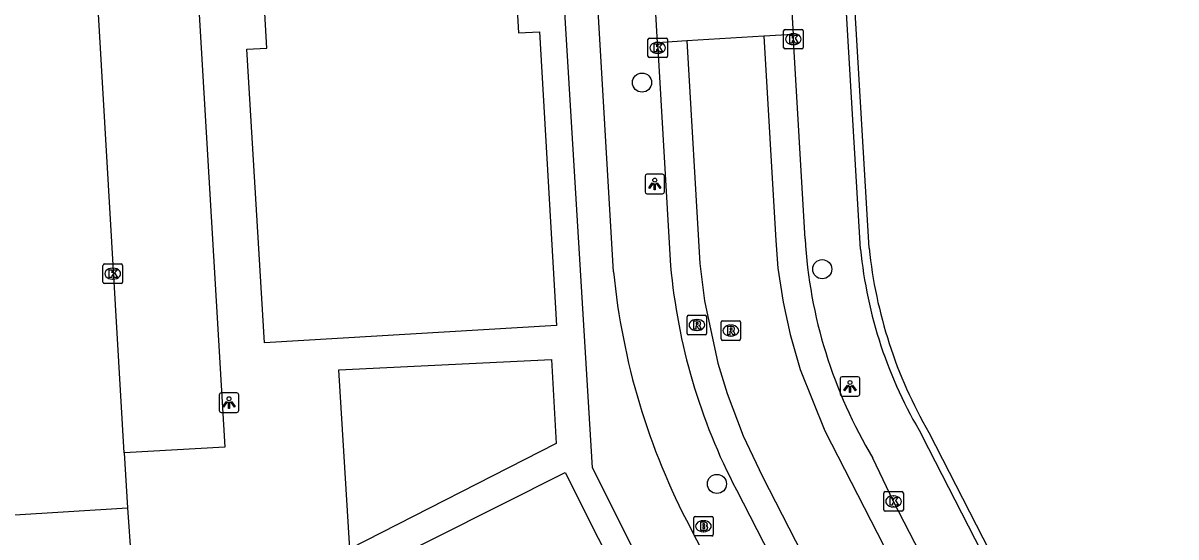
# Model space of a CAD drawing. Extents: x 158461 to 159795, y 387220 to 388672.
# Drawn here: x 159036.6 to 159095.6, y 387648.6 to 387674.9 of the extents above; entities that cross this region are included whole.
import ezdxf

# ---------------------------------------------------------------- set-up
doc = ezdxf.new("R2010")
doc.units = 0
for name, color, linetype in [('IMGEO_Boom', 7, 'Continuous'), ('IMGEO_Brandkraan', 7, 'Continuous'), ('IMGEO_Hek', 7, 'Continuous'), ('IMGEO_Kolk', 7, 'Continuous'), ('IMGEO_Lichtpunt', 7, 'Continuous'), ('IMGEO_Pand', 7, 'Continuous'), ('IMGEO_Rijbaan_lokaal_gesloten', 7, 'Continuous'), ('IMGEO_Rijbaan_lokaal_open', 7, 'Continuous'), ('IMGEO_Rioolput', 7, 'Continuous'), ('IMGEO_Voetpad_open', 7, 'Continuous')]:
    doc.layers.add(name, color=color, linetype=linetype)

msp = doc.modelspace()

# ---------------------------------------------------------------- linework, layer by layer
at = {"layer": 'IMGEO_Boom'}
for centre in [(159068.306, 387671.844), (159077.529, 387662.301), (159072.139, 387651.322)]:
    msp.add_circle(centre, 0.489, dxfattribs=at)
at = {"layer": 'IMGEO_Brandkraan'}
for p, q in [((159070.951, 387648.733), (159070.951, 387649.585)), ((159071.026, 387649.659), (159071.878, 387649.659)), ((159071.439, 387649.439), (159071.464, 387649.439)), ((159071.952, 387649.585), (159071.952, 387648.733)), ((159071.878, 387648.659), (159071.026, 387648.659)), ((159071.462, 387648.879), (159071.437, 387648.879))]:
    msp.add_line(p, q, dxfattribs=at)
for points in [[(159070.951, 387648.733), (159070.951, 387649.585)], [(159071.026, 387649.659), (159071.878, 387649.659)], [(159071.299, 387649.359), (159071.299, 387648.959), (159071.512, 387648.959)], [(159071.53, 387649.359), (159071.299, 387649.359)], [(159071.478, 387649.278), (159071.424, 387649.278), (159071.424, 387649.202)], [(159071.952, 387649.585), (159071.952, 387648.733)], [(159071.878, 387648.659), (159071.026, 387648.659)], [(159071.424, 387649.202), (159071.477, 387649.202)], [(159071.486, 387649.126), (159071.424, 387649.126), (159071.424, 387649.045)], [(159071.424, 387649.045), (159071.486, 387649.045)]]:
    msp.add_lwpolyline(points, dxfattribs=at)
for centre, radius, start, end in [((159071.028, 387649.583), 0.0765, 91.55205, 178.44795), ((159071.028, 387649.583), 0.0765, 91.55205, 178.44795), ((159071.479, 387649.24), 0.0379, 267.82845, 90.93552), ((159071.534, 387649.214), 0.145, 59.4692, 91.53667), ((159071.559, 387649.261), 0.0922, 285.51372, 58.15012), ((159071.876, 387649.583), 0.0765, 1.55205, 88.44795), ((159071.876, 387649.583), 0.0765, 1.55205, 88.44795), ((159071.028, 387648.735), 0.0765, 181.55205, 268.44795), ((159071.028, 387648.735), 0.0765, 181.55205, 268.44795), ((159071.487, 387649.085), 0.0404, 269.87594, 90.50774), ((159071.518, 387649.21), 0.251, 268.66757, 293.53466), ((159071.564, 387649.069), 0.105, 301.31148, 78.98903), ((159071.876, 387648.735), 0.0765, 271.55205, 358.44795), ((159071.876, 387648.735), 0.0765, 271.55205, 358.44795)]:
    msp.add_arc(centre, radius, start, end, dxfattribs=at)
for centre, major_axis, ratio, start_param, end_param in [((159071.438, 387649.159), (-0.387, 0.002), 0.722429, 4.712389, 7.853982), ((159071.463, 387649.159), (-0.39, 0.002), 0.717154, 1.570796, 4.712389)]:
    msp.add_ellipse(centre, major_axis=major_axis, ratio=ratio, start_param=start_param, end_param=end_param, dxfattribs=at)
at = {"layer": 'IMGEO_Hek'}
for points in [[(159079.926, 387663.372), (159076.562, 387720.013)], [(159082.977, 387653.958), (159094.048, 387632.371)]]:
    msp.add_lwpolyline(points, dxfattribs=at)
msp.add_arc((159103.563, 387665.831), 23.764, 185.93944, 209.97473, dxfattribs=at)
at = {"layer": 'IMGEO_Kolk'}
for p, q in [((159068.609, 387673.196), (159068.609, 387674.048)), ((159068.684, 387674.122), (159069.536, 387674.122)), ((159069.61, 387674.048), (159069.61, 387673.196)), ((159075.552, 387673.638), (159075.552, 387674.49)), ((159075.627, 387674.564), (159076.479, 387674.564)), ((159076.04, 387674.344), (159076.065, 387674.344)), ((159076.553, 387674.49), (159076.553, 387673.638)), ((159069.097, 387673.902), (159069.122, 387673.902)), ((159076.479, 387673.564), (159075.627, 387673.564)), ((159076.063, 387673.784), (159076.038, 387673.784)), ((159069.536, 387673.122), (159068.684, 387673.122)), ((159069.12, 387673.342), (159069.095, 387673.342)), ((159040.723, 387661.646), (159040.723, 387662.498)), ((159040.798, 387662.572), (159041.65, 387662.572)), ((159041.211, 387662.352), (159041.236, 387662.352)), ((159041.724, 387662.498), (159041.724, 387661.646)), ((159041.234, 387661.792), (159041.209, 387661.792)), ((159041.65, 387661.572), (159040.798, 387661.572)), ((159080.678, 387650.002), (159080.678, 387650.854)), ((159080.753, 387650.928), (159081.605, 387650.928)), ((159081.166, 387650.708), (159081.191, 387650.708)), ((159081.679, 387650.854), (159081.679, 387650.002)), ((159081.605, 387649.928), (159080.753, 387649.928)), ((159081.189, 387650.148), (159081.164, 387650.148))]:
    msp.add_line(p, q, dxfattribs=at)
for points in [[(159068.609, 387673.196), (159068.609, 387674.048)], [(159068.684, 387674.122), (159069.536, 387674.122)], [(159069.61, 387674.048), (159069.61, 387673.196)], [(159075.552, 387673.638), (159075.552, 387674.49)], [(159075.627, 387674.564), (159076.479, 387674.564)], [(159075.873, 387674.264), (159075.996, 387674.264), (159075.996, 387674.113), (159076.126, 387674.264), (159076.29, 387674.264), (159076.144, 387674.113), (159076.297, 387673.864), (159076.145, 387673.864), (159076.06, 387674.028), (159075.996, 387673.961), (159075.996, 387673.864), (159075.873, 387673.864), (159075.873, 387674.264)], [(159076.553, 387674.49), (159076.553, 387673.638)], [(159068.93, 387673.822), (159069.053, 387673.822), (159069.053, 387673.671), (159069.183, 387673.822), (159069.347, 387673.822), (159069.201, 387673.671), (159069.354, 387673.422), (159069.202, 387673.422), (159069.117, 387673.586), (159069.053, 387673.519), (159069.053, 387673.422), (159068.93, 387673.422), (159068.93, 387673.822)], [(159076.479, 387673.564), (159075.627, 387673.564)], [(159069.536, 387673.122), (159068.684, 387673.122)], [(159040.723, 387661.646), (159040.723, 387662.498)], [(159040.798, 387662.572), (159041.65, 387662.572)], [(159041.044, 387662.272), (159041.167, 387662.272), (159041.167, 387662.121), (159041.297, 387662.272), (159041.461, 387662.272), (159041.315, 387662.121), (159041.468, 387661.872), (159041.316, 387661.872), (159041.231, 387662.036), (159041.167, 387661.969), (159041.167, 387661.872), (159041.044, 387661.872), (159041.044, 387662.272)], [(159041.724, 387662.498), (159041.724, 387661.646)], [(159041.65, 387661.572), (159040.798, 387661.572)], [(159080.678, 387650.002), (159080.678, 387650.854)], [(159080.753, 387650.928), (159081.605, 387650.928)], [(159080.999, 387650.628), (159081.122, 387650.628), (159081.122, 387650.477), (159081.252, 387650.628), (159081.416, 387650.628), (159081.27, 387650.477), (159081.423, 387650.228), (159081.271, 387650.228), (159081.186, 387650.392), (159081.122, 387650.325), (159081.122, 387650.228), (159080.999, 387650.228), (159080.999, 387650.628)], [(159081.679, 387650.854), (159081.679, 387650.002)], [(159081.605, 387649.928), (159080.753, 387649.928)]]:
    msp.add_lwpolyline(points, dxfattribs=at)
for centre, start, end in [((159068.686, 387674.046), 91.55205, 178.44795), ((159068.686, 387674.046), 91.55205, 178.44795), ((159069.534, 387674.046), 1.55205, 88.44795), ((159069.534, 387674.046), 1.55205, 88.44795), ((159075.629, 387674.488), 91.55205, 178.44795), ((159075.629, 387674.488), 91.55205, 178.44795), ((159076.477, 387674.488), 1.55205, 88.44795), ((159076.477, 387674.488), 1.55205, 88.44795), ((159075.629, 387673.64), 181.55205, 268.44795), ((159075.629, 387673.64), 181.55205, 268.44795), ((159076.477, 387673.64), 271.55205, 358.44795), ((159076.477, 387673.64), 271.55205, 358.44795), ((159068.686, 387673.198), 181.55205, 268.44795), ((159068.686, 387673.198), 181.55205, 268.44795), ((159069.534, 387673.198), 271.55205, 358.44795), ((159069.534, 387673.198), 271.55205, 358.44795), ((159040.8, 387662.496), 91.55205, 178.44795), ((159040.8, 387662.496), 91.55205, 178.44795), ((159041.648, 387662.496), 1.55205, 88.44795), ((159041.648, 387662.496), 1.55205, 88.44795), ((159040.8, 387661.648), 181.55205, 268.44795), ((159040.8, 387661.648), 181.55205, 268.44795), ((159041.648, 387661.648), 271.55205, 358.44795), ((159041.648, 387661.648), 271.55205, 358.44795), ((159080.755, 387650.852), 91.55205, 178.44795), ((159080.755, 387650.852), 91.55205, 178.44795), ((159081.603, 387650.852), 1.55205, 88.44795), ((159081.603, 387650.852), 1.55205, 88.44795), ((159080.755, 387650.004), 181.55205, 268.44795), ((159080.755, 387650.004), 181.55205, 268.44795), ((159081.603, 387650.004), 271.55205, 358.44795), ((159081.603, 387650.004), 271.55205, 358.44795)]:
    msp.add_arc(centre, 0.0765, start, end, dxfattribs=at)
for centre, major_axis, ratio, start_param, end_param in [((159076.039, 387674.064), (-0.387, 0.002), 0.722429, 4.712389, 7.853982), ((159076.064, 387674.064), (-0.39, 0.002), 0.717154, 1.570796, 4.712389), ((159069.096, 387673.622), (-0.387, 0.002), 0.722429, 4.712389, 7.853982), ((159069.121, 387673.622), (-0.39, 0.002), 0.717154, 1.570796, 4.712389), ((159041.21, 387662.072), (-0.387, 0.002), 0.722429, 4.712389, 7.853982), ((159041.235, 387662.072), (-0.39, 0.002), 0.717154, 1.570796, 4.712389), ((159081.165, 387650.428), (-0.387, 0.002), 0.722429, 4.712389, 7.853982), ((159081.19, 387650.428), (-0.39, 0.002), 0.717154, 1.570796, 4.712389)]:
    msp.add_ellipse(centre, major_axis=major_axis, ratio=ratio, start_param=start_param, end_param=end_param, dxfattribs=at)
at = {"layer": 'IMGEO_Lichtpunt'}
for p, q in [((159068.46, 387667.059), (159068.46, 387666.252)), ((159068.46, 387667.059), (159068.46, 387666.252)), ((159069.362, 387667.154), (159068.554, 387667.154)), ((159069.362, 387667.154), (159068.554, 387667.154)), ((159069.456, 387666.252), (159069.456, 387667.059)), ((159069.456, 387666.252), (159069.456, 387667.059)), ((159068.554, 387666.158), (159069.362, 387666.158)), ((159068.554, 387666.158), (159069.362, 387666.158)), ((159078.451, 387656.711), (159078.451, 387655.904)), ((159078.451, 387656.711), (159078.451, 387655.904)), ((159079.353, 387656.806), (159078.545, 387656.806)), ((159079.353, 387656.806), (159078.545, 387656.806)), ((159079.447, 387655.904), (159079.447, 387656.711)), ((159079.447, 387655.904), (159079.447, 387656.711)), ((159046.672, 387655.879), (159046.672, 387655.072)), ((159046.672, 387655.879), (159046.672, 387655.072)), ((159047.574, 387655.974), (159046.766, 387655.974)), ((159047.574, 387655.974), (159046.766, 387655.974)), ((159047.668, 387655.072), (159047.668, 387655.879)), ((159047.668, 387655.072), (159047.668, 387655.879)), ((159078.545, 387655.81), (159079.353, 387655.81)), ((159078.545, 387655.81), (159079.353, 387655.81)), ((159046.766, 387654.978), (159047.574, 387654.978)), ((159046.766, 387654.978), (159047.574, 387654.978))]:
    msp.add_line(p, q, dxfattribs=at)
for points in [[(159068.834, 387666.723), (159068.873, 387666.695), (159068.685, 387666.433), (159068.647, 387666.46), (159068.834, 387666.723)], [(159068.936, 387666.675), (159068.983, 387666.675), (159068.983, 387666.353), (159068.936, 387666.353), (159068.936, 387666.675)], [(159069.046, 387666.695), (159069.084, 387666.722), (159069.271, 387666.46), (159069.232, 387666.432), (159069.046, 387666.695)], [(159078.825, 387656.375), (159078.864, 387656.347), (159078.676, 387656.085), (159078.638, 387656.112), (159078.825, 387656.375)], [(159078.927, 387656.327), (159078.974, 387656.327), (159078.974, 387656.005), (159078.927, 387656.005), (159078.927, 387656.327)], [(159079.037, 387656.347), (159079.075, 387656.374), (159079.262, 387656.112), (159079.223, 387656.084), (159079.037, 387656.347)], [(159047.046, 387655.543), (159047.085, 387655.515), (159046.897, 387655.253), (159046.859, 387655.28), (159047.046, 387655.543)], [(159047.148, 387655.495), (159047.195, 387655.495), (159047.195, 387655.173), (159047.148, 387655.173), (159047.148, 387655.495)], [(159047.258, 387655.515), (159047.296, 387655.542), (159047.483, 387655.28), (159047.444, 387655.252), (159047.258, 387655.515)]]:
    msp.add_lwpolyline(points, dxfattribs=at)
for centre in [(159068.959, 387666.857), (159078.95, 387656.509), (159047.171, 387655.677)]:
    msp.add_circle(centre, 0.0994, dxfattribs=at)
for centre, start, end in [((159068.554, 387667.059), 90, 180), ((159068.554, 387667.059), 90, 180), ((159069.362, 387667.059), 0, 90), ((159069.362, 387667.059), 0, 90), ((159068.554, 387666.252), 180, 270), ((159068.554, 387666.252), 180, 270), ((159069.362, 387666.252), 270, 0), ((159069.362, 387666.252), 270, 360), ((159078.545, 387656.711), 90, 180), ((159078.545, 387656.711), 90, 180), ((159079.353, 387656.711), 0, 90), ((159079.353, 387656.711), 0, 90), ((159046.766, 387655.879), 90, 180), ((159046.766, 387655.879), 90, 180), ((159047.574, 387655.879), 0, 90), ((159047.574, 387655.879), 0, 90), ((159078.545, 387655.904), 180, 270), ((159078.545, 387655.904), 180, 270), ((159079.353, 387655.904), 270, 0), ((159079.353, 387655.904), 270, 360), ((159046.766, 387655.072), 180, 270), ((159046.766, 387655.072), 180, 270), ((159047.574, 387655.072), 270, 0), ((159047.574, 387655.072), 270, 360)]:
    msp.add_arc(centre, 0.0946, start, end, dxfattribs=at)
at = {"layer": 'IMGEO_Pand'}
for points in [[(159048.981, 387658.536), (159048.086, 387673.545), (159049.104, 387673.606), (159048.677, 387681.087), (159047.658, 387681.033), (159046.782, 387696.045), (159061.733, 387696.961), (159062.608, 387681.925), (159061.559, 387681.864), (159061.992, 387674.39), (159063.059, 387674.44), (159063.935, 387659.415), (159048.981, 387658.536)], [(159064.373, 387651.914), (159071.125, 387638.479), (159057.75, 387631.756), (159050.997, 387645.191), (159064.373, 387651.914)]]:
    msp.add_lwpolyline(points, dxfattribs=at)
at = {"layer": 'IMGEO_Rijbaan_lokaal_gesloten'}
for points in [[(159074.537, 387674.218), (159075.153, 387663.761), (159075.26, 387662.355), (159075.527, 387660.612), (159075.883, 387658.96), (159076.393, 387657.174), (159077.666, 387654.038), (159104.492, 387601.782)], [(159076.649, 387663.862), (159076.034, 387674.31)], [(159069.104, 387673.882), (159069.769, 387662.469)], [(159070.601, 387673.975), (159071.265, 387662.591), (159071.497, 387660.682), (159072.186, 387657.49), (159072.658, 387655.944), (159073.48, 387653.777), (159074.469, 387651.704), (159126.576, 387550.201), (159128.209, 387547.02)], [(159086.323, 387640.456), (159081.179, 387650.428), (159080.123, 387652.635)], [(159073.133, 387651.023), (159082.463, 387632.858)]]:
    msp.add_lwpolyline(points, dxfattribs=at)
for centre, radius, start, end in [((159101.215, 387665.313), 24.609, 183.37937, 211.00818), ((159100.202, 387665.196), 30.555, 185.12026, 207.63606)]:
    msp.add_arc(centre, radius, start, end, dxfattribs=at)
at = {"layer": 'IMGEO_Rijbaan_lokaal_open'}
for points in [[(159041.814, 387652.914), (159039.302, 387695.754)], [(159075.228, 387688.287), (159076.034, 387674.31)], [(159069.104, 387673.882), (159068.291, 387687.867)], [(159074.537, 387674.218), (159070.601, 387673.975)], [(159076.034, 387674.31), (159074.537, 387674.218)], [(159070.601, 387673.975), (159069.104, 387673.882)], [(159041.814, 387652.914), (159041.984, 387650.094)], [(159035.934, 387649.722), (159041.984, 387650.094)], [(159041.984, 387650.094), (159042.168, 387647.445)]]:
    msp.add_lwpolyline(points, dxfattribs=at)
at = {"layer": 'IMGEO_Rioolput'}
for p, q in [((159070.611, 387659.021), (159070.611, 387659.873)), ((159070.686, 387659.947), (159071.538, 387659.947)), ((159071.612, 387659.873), (159071.612, 387659.021)), ((159071.099, 387659.727), (159071.124, 387659.727)), ((159072.35, 387658.737), (159072.35, 387659.589)), ((159072.425, 387659.663), (159073.277, 387659.663)), ((159072.838, 387659.443), (159072.863, 387659.443)), ((159073.351, 387659.589), (159073.351, 387658.737)), ((159071.538, 387658.947), (159070.686, 387658.947)), ((159071.122, 387659.167), (159071.097, 387659.167)), ((159072.861, 387658.883), (159072.836, 387658.883)), ((159073.277, 387658.663), (159072.425, 387658.663))]:
    msp.add_line(p, q, dxfattribs=at)
for points in [[(159070.611, 387659.021), (159070.611, 387659.873)], [(159070.686, 387659.947), (159071.538, 387659.947)], [(159071.612, 387659.873), (159071.612, 387659.021)], [(159071.2, 387659.645), (159070.948, 387659.647), (159070.948, 387659.247)], [(159070.948, 387659.247), (159071.072, 387659.247), (159071.072, 387659.409), (159071.083, 387659.409)], [(159071.126, 387659.566), (159071.072, 387659.566), (159071.072, 387659.485)], [(159071.072, 387659.485), (159071.124, 387659.485)], [(159071.13, 387659.38), (159071.201, 387659.247), (159071.341, 387659.247), (159071.276, 387659.373)], [(159072.35, 387658.737), (159072.35, 387659.589)], [(159072.425, 387659.663), (159073.277, 387659.663)], [(159072.939, 387659.361), (159072.687, 387659.363), (159072.687, 387658.963)], [(159072.865, 387659.282), (159072.811, 387659.282), (159072.811, 387659.201)], [(159073.351, 387659.589), (159073.351, 387658.737)], [(159071.538, 387658.947), (159070.686, 387658.947)], [(159072.687, 387658.963), (159072.811, 387658.963), (159072.811, 387659.125), (159072.822, 387659.125)], [(159072.811, 387659.201), (159072.863, 387659.201)], [(159072.869, 387659.096), (159072.94, 387658.963), (159073.08, 387658.963), (159073.015, 387659.089)], [(159073.277, 387658.663), (159072.425, 387658.663)]]:
    msp.add_lwpolyline(points, dxfattribs=at)
for centre, radius, start, end in [((159070.688, 387659.871), 0.0765, 91.55205, 178.44795), ((159070.688, 387659.871), 0.0765, 91.55205, 178.44795), ((159071.536, 387659.871), 0.0765, 1.55205, 88.44795), ((159071.536, 387659.871), 0.0765, 1.55205, 88.44795), ((159071.082, 387659.356), 0.0533, 26.02933, 88.69889), ((159071.108, 387659.674), 0.19, 274.7715, 282.96867), ((159071.132, 387659.47), 0.0964, 77.00612, 93.18647), ((159071.146, 387659.527), 0.0378, 276.66336, 79.67722), ((159071.199, 387659.535), 0.109, 350.36119, 89.41601), ((159071.197, 387659.535), 0.112, 277.58423, 350.98172), ((159071.181, 387659.32), 0.108, 29.51342, 73.79051), ((159072.427, 387659.587), 0.0765, 91.55205, 178.44795), ((159072.427, 387659.587), 0.0765, 91.55205, 178.44795), ((159072.871, 387659.186), 0.0964, 77.00612, 93.18647), ((159072.885, 387659.243), 0.0378, 276.66336, 79.67722), ((159072.938, 387659.251), 0.109, 350.36119, 89.41601), ((159073.275, 387659.587), 0.0765, 1.55205, 88.44795), ((159073.275, 387659.587), 0.0765, 1.55205, 88.44795), ((159070.688, 387659.023), 0.0765, 181.55205, 268.44795), ((159070.688, 387659.023), 0.0765, 181.55205, 268.44795), ((159071.536, 387659.023), 0.0765, 271.55205, 358.44795), ((159071.536, 387659.023), 0.0765, 271.55205, 358.44795), ((159072.427, 387658.739), 0.0765, 181.55205, 268.44795), ((159072.427, 387658.739), 0.0765, 181.55205, 268.44795), ((159072.821, 387659.072), 0.0533, 26.02933, 88.69889), ((159072.847, 387659.39), 0.19, 274.7715, 282.96867), ((159072.936, 387659.251), 0.112, 277.58423, 350.98172), ((159072.92, 387659.036), 0.108, 29.51342, 73.79051), ((159073.275, 387658.739), 0.0765, 271.55205, 358.44795), ((159073.275, 387658.739), 0.0765, 271.55205, 358.44795)]:
    msp.add_arc(centre, radius, start, end, dxfattribs=at)
for centre, major_axis, ratio, start_param, end_param in [((159071.098, 387659.447), (-0.387, 0.002), 0.722429, 4.712389, 7.853982), ((159071.123, 387659.447), (-0.39, 0.002), 0.717154, 1.570796, 4.712389), ((159072.837, 387659.163), (-0.387, 0.002), 0.722429, 4.712389, 7.853982), ((159072.862, 387659.163), (-0.39, 0.002), 0.717154, 1.570796, 4.712389)]:
    msp.add_ellipse(centre, major_axis=major_axis, ratio=ratio, start_param=start_param, end_param=end_param, dxfattribs=at)
at = {"layer": 'IMGEO_Voetpad_open'}
for points in [[(159066.853, 387662.161), (159063.345, 387721.66)], [(159078.599, 387633.87), (159075.685, 387632.372), (159065.773, 387652.139), (159064.073, 387680.237), (159061.78, 387720.9)], [(159079.488, 387663.33), (159078.569, 387678.878), (159078.366, 387682.322), (159076.253, 387718.075), (159076.209, 387718.898), (159076.191, 387719.278)], [(159039.302, 387695.754), (159044.424, 387696.059), (159046.957, 387653.196), (159041.814, 387652.914)], [(159063.669, 387657.684), (159063.915, 387653.384), (159053.358, 387648.007), (159052.797, 387657.162), (159063.669, 387657.684)], [(159099.6, 387620.741), (159082.648, 387653.789)], [(159078.599, 387633.87), (159070.779, 387649.079)]]:
    msp.add_lwpolyline(points, dxfattribs=at)
for centre, radius, start, end in [((159102.066, 387665.514), 22.683, 185.52512, 211.12485), ((159101.874, 387665.541), 35.184, 185.51271, 207.89702)]:
    msp.add_arc(centre, radius, start, end, dxfattribs=at)

doc.saveas('drawing.dxf')
